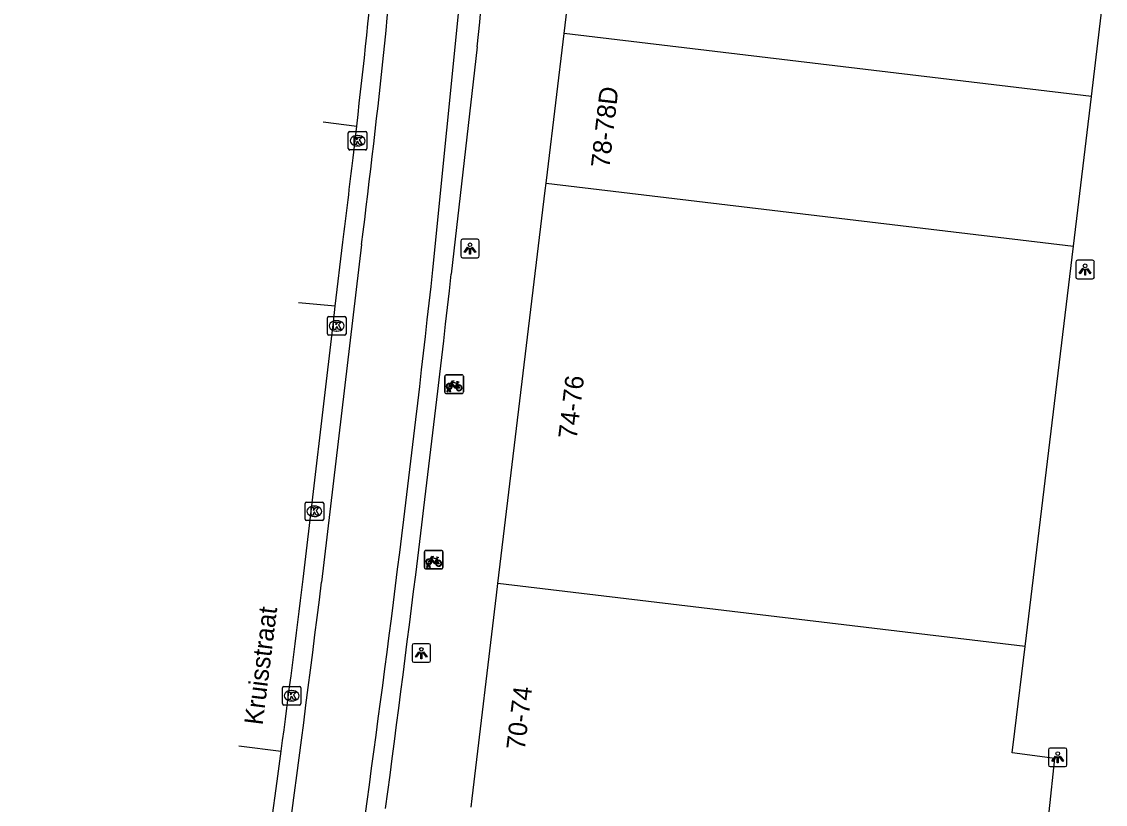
# Model space of a CAD drawing. Extents: x 160861 to 161308, y 384024 to 384878.
# Drawn here: x 161109.6 to 161167.9, y 384170.6 to 384212.8 of the extents above; entities that cross this region are included whole.
import ezdxf

# ---------------------------------------------------------------- set-up
doc = ezdxf.new("R2010")
doc.units = 0
for name, color, linetype in [('IMGEO_Fietsenrek', 7, 'Continuous'), ('IMGEO_Fietspad_gesloten', 7, 'Continuous'), ('IMGEO_Fietspad_open', 7, 'Continuous'), ('IMGEO_Kolk', 7, 'Continuous'), ('IMGEO_Lichtpunt', 7, 'Continuous'), ('IMGEO_Openbare_ruimte_label', 7, 'Continuous'), ('IMGEO_Pand', 7, 'Continuous'), ('IMGEO_Pand_nummerreeks', 7, 'Continuous'), ('IMGEO_Voetpad_open', 7, 'Continuous')]:
    doc.layers.add(name, color=color, linetype=linetype)

msp = doc.modelspace()

# ---------------------------------------------------------------- linework, layer by layer
at = {"layer": 'IMGEO_Fietsenrek'}
for p, q in [((161132.344, 384192.836), (161132.344, 384193.677)), ((161132.344, 384193.677), (161132.344, 384192.836)), ((161132.419, 384193.761), (161133.26, 384193.761)), ((161133.26, 384193.761), (161132.419, 384193.761)), ((161133.031, 384193.31), (161133.067, 384193.215)), ((161133.344, 384193.686), (161133.344, 384192.845)), ((161133.344, 384192.845), (161133.344, 384193.686)), ((161133.269, 384192.761), (161132.428, 384192.761)), ((161132.428, 384192.761), (161133.269, 384192.761)), ((161132.471, 384192.845), (161132.51, 384193.005)), ((161132.505, 384192.845), (161132.471, 384192.845)), ((161132.54, 384192.993), (161132.505, 384192.845)), ((161132.582, 384193.017), (161132.581, 384193.021)), ((161132.623, 384192.845), (161132.589, 384192.987)), ((161132.613, 384193.028), (161132.614, 384193.021)), ((161132.621, 384192.991), (161132.656, 384192.845)), ((161132.656, 384192.845), (161132.623, 384192.845)), ((161131.243, 384183.383), (161131.243, 384184.224)), ((161131.243, 384184.224), (161131.243, 384183.383)), ((161131.318, 384184.308), (161132.159, 384184.308)), ((161132.159, 384184.308), (161131.318, 384184.308)), ((161132.243, 384184.233), (161132.243, 384183.392)), ((161132.243, 384183.392), (161132.243, 384184.233)), ((161131.37, 384183.392), (161131.409, 384183.552)), ((161131.404, 384183.392), (161131.37, 384183.392)), ((161131.439, 384183.54), (161131.404, 384183.392)), ((161131.481, 384183.564), (161131.48, 384183.568)), ((161131.522, 384183.392), (161131.488, 384183.534)), ((161131.512, 384183.575), (161131.513, 384183.568)), ((161131.52, 384183.538), (161131.555, 384183.392)), ((161131.555, 384183.392), (161131.522, 384183.392)), ((161131.93, 384183.857), (161131.966, 384183.762)), ((161132.168, 384183.308), (161131.327, 384183.308)), ((161131.327, 384183.308), (161132.168, 384183.308))]:
    msp.add_line(p, q, dxfattribs=at)
for points in [[(161132.678, 384193.235), (161132.626, 384193.145), (161132.586, 384193.12), (161132.587, 384193.167), (161132.642, 384193.261)], [(161132.657, 384193.287), (161132.752, 384193.451), (161132.838, 384193.437), (161132.84, 384193.428), (161132.784, 384193.417), (161132.757, 384193.372), (161133.013, 384193.331)], [(161132.953, 384193.043), (161132.903, 384193.043), (161132.712, 384193.294), (161132.693, 384193.262)], [(161133, 384193.306), (161132.743, 384193.347), (161132.726, 384193.318), (161132.893, 384193.098), (161133, 384193.306)], [(161133.048, 384193.208), (161133.018, 384193.285), (161132.909, 384193.067), (161132.952, 384193.067)], [(161133.013, 384193.331), (161133.038, 384193.38), (161133.032, 384193.384), (161133.009, 384193.388), (161132.997, 384193.395), (161132.996, 384193.398), (161132.998, 384193.403), (161133.093, 384193.388), (161133.095, 384193.378), (161133.085, 384193.365), (161133.073, 384193.359), (161133.059, 384193.365), (161133.031, 384193.31)], [(161132.982, 384193.067), (161133.102, 384193.066), (161133.058, 384193.18)], [(161133.078, 384193.187), (161133.133, 384193.042), (161132.983, 384193.042)], [(161131.556, 384183.834), (161131.651, 384183.998), (161131.737, 384183.984), (161131.739, 384183.975), (161131.683, 384183.964), (161131.656, 384183.919), (161131.912, 384183.878)], [(161131.912, 384183.878), (161131.937, 384183.927), (161131.931, 384183.931), (161131.908, 384183.935), (161131.896, 384183.942), (161131.895, 384183.945), (161131.897, 384183.95), (161131.992, 384183.935), (161131.994, 384183.925), (161131.984, 384183.912), (161131.972, 384183.906), (161131.958, 384183.912), (161131.93, 384183.857)], [(161131.577, 384183.782), (161131.525, 384183.692), (161131.485, 384183.667), (161131.486, 384183.714), (161131.541, 384183.808)], [(161131.852, 384183.59), (161131.802, 384183.59), (161131.611, 384183.841), (161131.592, 384183.809)], [(161131.899, 384183.853), (161131.642, 384183.894), (161131.625, 384183.865), (161131.792, 384183.645), (161131.899, 384183.853)], [(161131.947, 384183.755), (161131.917, 384183.832), (161131.808, 384183.614), (161131.851, 384183.614)], [(161131.881, 384183.614), (161132.001, 384183.613), (161131.957, 384183.727)], [(161131.977, 384183.734), (161132.032, 384183.589), (161131.882, 384183.589)]]:
    msp.add_lwpolyline(points, dxfattribs=at)
for centre, radius, start, end in [((161132.422, 384193.683), 0.0779, 92.4484, 184.28452), ((161132.422, 384193.683), 0.0779, 92.4484, 184.28452), ((161132.584, 384193.146), 0.159, 62.67661, 242.13685), ((161132.584, 384193.146), 0.129, 63.31916, 238.90302), ((161132.584, 384193.146), 0.159, 283.5766, 46.60424), ((161133.266, 384193.683), 0.0779, 2.4484, 94.28452), ((161133.266, 384193.683), 0.0779, 2.4484, 94.28452), ((161132.422, 384192.839), 0.0779, 182.4484, 274.28452), ((161132.422, 384192.839), 0.0779, 182.4484, 274.28452), ((161132.564, 384193.017), 0.0499, 12.8025, 158.69338), ((161132.584, 384193.146), 0.159, 253.99666, 271.78671), ((161132.564, 384193.017), 0.0174, 12.8025, 163.45023), ((161132.584, 384193.146), 0.129, 253.41502, 269.02044), ((161132.584, 384193.146), 0.129, 283.60429, 43.43025), ((161133.111, 384193.062), 0.159, 113.3408, 178.32165), ((161133.111, 384193.062), 0.159, 187.0065, 105.77075), ((161133.111, 384193.062), 0.129, 113.92302, 177.95563), ((161133.111, 384193.062), 0.129, 188.67146, 104.58832), ((161133.266, 384192.839), 0.0779, 272.4484, 4.28452), ((161133.266, 384192.839), 0.0779, 272.4484, 4.28452), ((161131.321, 384184.23), 0.0779, 92.4484, 184.28452), ((161131.321, 384184.23), 0.0779, 92.4484, 184.28452), ((161132.165, 384184.23), 0.0779, 2.4484, 94.28452), ((161132.165, 384184.23), 0.0779, 2.4484, 94.28452), ((161131.321, 384183.386), 0.0779, 182.4484, 274.28452), ((161131.321, 384183.386), 0.0779, 182.4484, 274.28452), ((161131.483, 384183.693), 0.159, 62.67661, 242.13685), ((161131.483, 384183.693), 0.129, 63.31916, 238.90302), ((161131.463, 384183.564), 0.0499, 12.8025, 158.69338), ((161131.483, 384183.693), 0.159, 253.99666, 271.78671), ((161131.463, 384183.564), 0.0174, 12.8025, 163.45023), ((161131.483, 384183.693), 0.129, 253.41502, 269.02044), ((161131.483, 384183.693), 0.129, 283.60429, 43.43025), ((161131.483, 384183.693), 0.159, 283.5766, 46.60424), ((161132.01, 384183.609), 0.159, 113.3408, 178.32165), ((161132.01, 384183.609), 0.159, 187.0065, 105.77075), ((161132.01, 384183.609), 0.129, 113.92302, 177.95563), ((161132.01, 384183.609), 0.129, 188.67146, 104.58832), ((161132.165, 384183.386), 0.0779, 272.4484, 4.28452), ((161132.165, 384183.386), 0.0779, 272.4484, 4.28452)]:
    msp.add_arc(centre, radius, start, end, dxfattribs=at)
at = {"layer": 'IMGEO_Fietspad_gesloten'}
for points in [[(161131.702, 384199.413), (161133.98, 384222.181)], [(161127.86, 384200.786), (161125.711, 384182.594)], [(161110.393, 384047.415), (161109.564, 384047.564), (161116.482, 384091.339), (161122.797, 384133.458), (161124.195, 384142.785), (161126.322, 384157.442), (161128.16, 384170.784)]]:
    msp.add_lwpolyline(points, dxfattribs=at)
for centre, radius, start, end in [((160663.629, 384259.786), 467.965, 352.75703, 355.43249), ((160074.43, 384315.686), 1063.646, 352.170179, 353.724153), ((159944.784, 384329.021), 1189.97, 351.462123, 352.931795)]:
    msp.add_arc(centre, radius, start, end, dxfattribs=at)
at = {"layer": 'IMGEO_Fietspad_open'}
for points in [[(161134.085, 384211.441), (161132.694, 384199.196)], [(161127.404, 384205.457), (161127.603, 384207.169)], [(161126.449, 384197.46), (161126.853, 384200.913)], [(161124.726, 384182.762), (161126.351, 384196.627), (161126.449, 384197.46)], [(161123.022, 384169.656), (161123.322, 384171.881), (161123.535, 384173.486)]]:
    msp.add_lwpolyline(points, dxfattribs=at)
for centre, radius, start, end in [((160578.546, 384269.901), 558.606, 353.99286, 355.08939), ((160535.365, 384274.907), 596.099, 353.475028, 354.422369), ((160560.415, 384271.904), 570.87, 352.85643, 353.31584), ((159749.61, 384354.589), 1391.786, 352.395662, 353.589555), ((159909.373, 384334.094), 1224.738, 352.464732, 352.902246)]:
    msp.add_arc(centre, radius, start, end, dxfattribs=at)
at = {"layer": 'IMGEO_Kolk'}
for p, q in [((161127.148, 384205.951), (161127.148, 384206.803)), ((161127.223, 384206.877), (161128.075, 384206.877)), ((161127.636, 384206.657), (161127.661, 384206.657)), ((161128.149, 384206.803), (161128.149, 384205.951)), ((161127.659, 384206.097), (161127.634, 384206.097)), ((161128.075, 384205.877), (161127.223, 384205.877)), ((161126.024, 384195.977), (161126.024, 384196.829)), ((161126.099, 384196.903), (161126.951, 384196.903)), ((161127.025, 384196.829), (161127.025, 384195.977)), ((161126.512, 384196.683), (161126.537, 384196.683)), ((161126.951, 384195.903), (161126.099, 384195.903)), ((161126.535, 384196.123), (161126.51, 384196.123)), ((161124.823, 384185.988), (161124.823, 384186.84)), ((161124.898, 384186.914), (161125.75, 384186.914)), ((161125.824, 384186.84), (161125.824, 384185.988)), ((161125.311, 384186.694), (161125.336, 384186.694)), ((161125.75, 384185.914), (161124.898, 384185.914)), ((161125.334, 384186.134), (161125.309, 384186.134)), ((161123.597, 384176.054), (161123.597, 384176.906)), ((161123.672, 384176.98), (161124.524, 384176.98)), ((161124.598, 384176.906), (161124.598, 384176.054)), ((161124.085, 384176.76), (161124.11, 384176.76)), ((161124.524, 384175.98), (161123.672, 384175.98)), ((161124.108, 384176.2), (161124.083, 384176.2))]:
    msp.add_line(p, q, dxfattribs=at)
for points in [[(161127.148, 384205.951), (161127.148, 384206.803)], [(161127.223, 384206.877), (161128.075, 384206.877)], [(161128.149, 384206.803), (161128.149, 384205.951)], [(161127.469, 384206.577), (161127.592, 384206.577), (161127.592, 384206.426), (161127.722, 384206.577), (161127.886, 384206.577), (161127.74, 384206.426), (161127.893, 384206.177), (161127.741, 384206.177), (161127.656, 384206.341), (161127.592, 384206.274), (161127.592, 384206.177), (161127.469, 384206.177), (161127.469, 384206.577)], [(161128.075, 384205.877), (161127.223, 384205.877)], [(161126.024, 384195.977), (161126.024, 384196.829)], [(161126.099, 384196.903), (161126.951, 384196.903)], [(161127.025, 384196.829), (161127.025, 384195.977)], [(161126.345, 384196.603), (161126.468, 384196.603), (161126.468, 384196.452), (161126.598, 384196.603), (161126.762, 384196.603), (161126.616, 384196.452), (161126.769, 384196.203), (161126.617, 384196.203), (161126.532, 384196.367), (161126.468, 384196.3), (161126.468, 384196.203), (161126.345, 384196.203), (161126.345, 384196.603)], [(161126.951, 384195.903), (161126.099, 384195.903)], [(161124.823, 384185.988), (161124.823, 384186.84)], [(161124.898, 384186.914), (161125.75, 384186.914)], [(161125.824, 384186.84), (161125.824, 384185.988)], [(161125.144, 384186.614), (161125.267, 384186.614), (161125.267, 384186.463), (161125.397, 384186.614), (161125.561, 384186.614), (161125.415, 384186.463), (161125.568, 384186.214), (161125.416, 384186.214), (161125.331, 384186.378), (161125.267, 384186.311), (161125.267, 384186.214), (161125.144, 384186.214), (161125.144, 384186.614)], [(161125.75, 384185.914), (161124.898, 384185.914)], [(161123.597, 384176.054), (161123.597, 384176.906)], [(161123.672, 384176.98), (161124.524, 384176.98)], [(161124.598, 384176.906), (161124.598, 384176.054)], [(161123.918, 384176.68), (161124.041, 384176.68), (161124.041, 384176.529), (161124.171, 384176.68), (161124.335, 384176.68), (161124.189, 384176.529), (161124.342, 384176.28), (161124.19, 384176.28), (161124.105, 384176.444), (161124.041, 384176.377), (161124.041, 384176.28), (161123.918, 384176.28), (161123.918, 384176.68)], [(161124.524, 384175.98), (161123.672, 384175.98)]]:
    msp.add_lwpolyline(points, dxfattribs=at)
for centre, start, end in [((161127.225, 384206.801), 91.55205, 178.44795), ((161127.225, 384206.801), 91.55205, 178.44795), ((161128.073, 384206.801), 1.55205, 88.44795), ((161128.073, 384206.801), 1.55205, 88.44795), ((161127.225, 384205.953), 181.55205, 268.44795), ((161127.225, 384205.953), 181.55205, 268.44795), ((161128.073, 384205.953), 271.55205, 358.44795), ((161128.073, 384205.953), 271.55205, 358.44795), ((161126.101, 384196.827), 91.55205, 178.44795), ((161126.101, 384196.827), 91.55205, 178.44795), ((161126.949, 384196.827), 1.55205, 88.44795), ((161126.949, 384196.827), 1.55205, 88.44795), ((161126.101, 384195.979), 181.55205, 268.44795), ((161126.101, 384195.979), 181.55205, 268.44795), ((161126.949, 384195.979), 271.55205, 358.44795), ((161126.949, 384195.979), 271.55205, 358.44795), ((161124.9, 384186.838), 91.55205, 178.44795), ((161124.9, 384186.838), 91.55205, 178.44795), ((161125.748, 384186.838), 1.55205, 88.44795), ((161125.748, 384186.838), 1.55205, 88.44795), ((161124.9, 384185.99), 181.55205, 268.44795), ((161124.9, 384185.99), 181.55205, 268.44795), ((161125.748, 384185.99), 271.55205, 358.44795), ((161125.748, 384185.99), 271.55205, 358.44795), ((161123.674, 384176.904), 91.55205, 178.44795), ((161123.674, 384176.904), 91.55205, 178.44795), ((161124.522, 384176.904), 1.55205, 88.44795), ((161124.522, 384176.904), 1.55205, 88.44795), ((161123.674, 384176.056), 181.55205, 268.44795), ((161123.674, 384176.056), 181.55205, 268.44795), ((161124.522, 384176.056), 271.55205, 358.44795), ((161124.522, 384176.056), 271.55205, 358.44795)]:
    msp.add_arc(centre, 0.0765, start, end, dxfattribs=at)
for centre, major_axis, ratio, start_param, end_param in [((161127.635, 384206.377), (-0.387, 0.002), 0.722429, 4.712389, 7.853982), ((161127.66, 384206.377), (-0.39, 0.002), 0.717154, 1.570796, 4.712389), ((161126.511, 384196.403), (-0.387, 0.002), 0.722429, 4.712389, 7.853982), ((161126.536, 384196.403), (-0.39, 0.002), 0.717154, 1.570796, 4.712389), ((161125.31, 384186.414), (-0.387, 0.002), 0.722429, 4.712389, 7.853982), ((161125.335, 384186.414), (-0.39, 0.002), 0.717154, 1.570796, 4.712389), ((161124.084, 384176.48), (-0.387, 0.002), 0.722429, 4.712389, 7.853982), ((161124.109, 384176.48), (-0.39, 0.002), 0.717154, 1.570796, 4.712389)]:
    msp.add_ellipse(centre, major_axis=major_axis, ratio=ratio, start_param=start_param, end_param=end_param, dxfattribs=at)
at = {"layer": 'IMGEO_Lichtpunt'}
for p, q in [((161133.2, 384200.974), (161133.2, 384200.167)), ((161133.2, 384200.974), (161133.2, 384200.167)), ((161134.102, 384201.069), (161133.294, 384201.069)), ((161134.102, 384201.069), (161133.294, 384201.069)), ((161134.196, 384200.167), (161134.196, 384200.974)), ((161134.196, 384200.167), (161134.196, 384200.974)), ((161133.294, 384200.073), (161134.102, 384200.073)), ((161133.294, 384200.073), (161134.102, 384200.073)), ((161166.315, 384199.839), (161166.315, 384199.032)), ((161166.315, 384199.839), (161166.315, 384199.032)), ((161167.217, 384199.934), (161166.409, 384199.934)), ((161167.217, 384199.934), (161166.409, 384199.934)), ((161167.311, 384199.032), (161167.311, 384199.839)), ((161167.311, 384199.032), (161167.311, 384199.839)), ((161166.409, 384198.938), (161167.217, 384198.938)), ((161166.409, 384198.938), (161167.217, 384198.938)), ((161131.482, 384179.277), (161130.674, 384179.277)), ((161131.482, 384179.277), (161130.674, 384179.277)), ((161130.58, 384179.182), (161130.58, 384178.375)), ((161130.58, 384179.182), (161130.58, 384178.375)), ((161131.576, 384178.375), (161131.576, 384179.182)), ((161131.576, 384178.375), (161131.576, 384179.182)), ((161130.674, 384178.281), (161131.482, 384178.281)), ((161130.674, 384178.281), (161131.482, 384178.281)), ((161164.84, 384173.566), (161164.84, 384172.759)), ((161164.84, 384173.566), (161164.84, 384172.759)), ((161165.742, 384173.661), (161164.934, 384173.661)), ((161165.742, 384173.661), (161164.934, 384173.661)), ((161165.836, 384172.759), (161165.836, 384173.566)), ((161165.836, 384172.759), (161165.836, 384173.566)), ((161164.934, 384172.665), (161165.742, 384172.665)), ((161164.934, 384172.665), (161165.742, 384172.665))]:
    msp.add_line(p, q, dxfattribs=at)
for points in [[(161133.574, 384200.638), (161133.613, 384200.61), (161133.425, 384200.348), (161133.387, 384200.375), (161133.574, 384200.638)], [(161133.676, 384200.59), (161133.723, 384200.59), (161133.723, 384200.268), (161133.676, 384200.268), (161133.676, 384200.59)], [(161133.786, 384200.61), (161133.824, 384200.637), (161134.011, 384200.375), (161133.972, 384200.347), (161133.786, 384200.61)], [(161166.689, 384199.503), (161166.728, 384199.475), (161166.54, 384199.213), (161166.502, 384199.24), (161166.689, 384199.503)], [(161166.791, 384199.455), (161166.838, 384199.455), (161166.838, 384199.133), (161166.791, 384199.133), (161166.791, 384199.455)], [(161166.901, 384199.475), (161166.939, 384199.502), (161167.126, 384199.24), (161167.087, 384199.212), (161166.901, 384199.475)], [(161130.954, 384178.846), (161130.993, 384178.818), (161130.805, 384178.556), (161130.767, 384178.583), (161130.954, 384178.846)], [(161131.056, 384178.798), (161131.103, 384178.798), (161131.103, 384178.476), (161131.056, 384178.476), (161131.056, 384178.798)], [(161131.166, 384178.818), (161131.204, 384178.845), (161131.391, 384178.583), (161131.352, 384178.555), (161131.166, 384178.818)], [(161165.214, 384173.23), (161165.253, 384173.202), (161165.065, 384172.94), (161165.027, 384172.967), (161165.214, 384173.23)], [(161165.316, 384173.182), (161165.363, 384173.182), (161165.363, 384172.86), (161165.316, 384172.86), (161165.316, 384173.182)], [(161165.426, 384173.202), (161165.464, 384173.229), (161165.651, 384172.967), (161165.612, 384172.939), (161165.426, 384173.202)]]:
    msp.add_lwpolyline(points, dxfattribs=at)
for centre in [(161133.699, 384200.772), (161166.814, 384199.637), (161131.079, 384178.98), (161165.339, 384173.364)]:
    msp.add_circle(centre, 0.0994, dxfattribs=at)
for centre, start, end in [((161133.294, 384200.974), 90, 180), ((161133.294, 384200.974), 90, 180), ((161134.102, 384200.974), 0, 90), ((161134.102, 384200.974), 0, 90), ((161133.294, 384200.167), 180, 270), ((161133.294, 384200.167), 180, 270), ((161134.102, 384200.167), 270, 0), ((161134.102, 384200.167), 270, 360), ((161166.409, 384199.839), 90, 180), ((161166.409, 384199.839), 90, 180), ((161167.217, 384199.839), 0, 90), ((161167.217, 384199.839), 0, 90), ((161166.409, 384199.032), 180, 270), ((161166.409, 384199.032), 180, 270), ((161167.217, 384199.032), 270, 0), ((161167.217, 384199.032), 270, 360), ((161130.674, 384179.182), 90, 180), ((161130.674, 384179.182), 90, 180), ((161131.482, 384179.182), 0, 90), ((161131.482, 384179.182), 0, 90), ((161130.674, 384178.375), 180, 270), ((161130.674, 384178.375), 180, 270), ((161131.482, 384178.375), 270, 0), ((161131.482, 384178.375), 270, 360), ((161164.934, 384173.566), 90, 180), ((161164.934, 384173.566), 90, 180), ((161165.742, 384173.566), 0, 90), ((161165.742, 384173.566), 0, 90), ((161164.934, 384172.759), 180, 270), ((161164.934, 384172.759), 180, 270), ((161165.742, 384172.759), 270, 0), ((161165.742, 384172.759), 270, 360)]:
    msp.add_arc(centre, 0.0946, start, end, dxfattribs=at)
at = {"layer": 'IMGEO_Pand'}
for points in [[(161138.763, 384212.161), (161139.413, 384217.573)], [(161167.153, 384208.752), (161167.903, 384214.977)], [(161137.796, 384204.099), (161137.866, 384204.68), (161138.763, 384212.161)], [(161167.153, 384208.752), (161138.763, 384212.161)], [(161166.182, 384200.691), (161167.153, 384208.752)], [(161135.206, 384182.519), (161137.747, 384203.691), (161137.796, 384204.099)], [(161137.796, 384204.099), (161166.182, 384200.691)], [(161163.584, 384179.139), (161166.182, 384200.691)], [(161133.76, 384170.475), (161133.817, 384170.951), (161135.131, 384181.891), (161135.206, 384182.519)], [(161163.584, 384179.139), (161135.206, 384182.519)], [(161164.271, 384164.475), (161165.191, 384173.102), (161162.893, 384173.404), (161163.034, 384174.574), (161163.584, 384179.139)]]:
    msp.add_lwpolyline(points, dxfattribs=at)
at = {"layer": 'IMGEO_Voetpad_open'}
for points in [[(161125.798, 384207.402), (161127.603, 384207.169)], [(161126.449, 384197.46), (161124.476, 384197.637)], [(161121.249, 384173.789), (161123.535, 384173.486)]]:
    msp.add_lwpolyline(points, dxfattribs=at)

# ---------------------------------------------------------------- texts
at = {"layer": 'IMGEO_Openbare_ruimte_label'}
msp.add_text('Kruisstraat', height=1, rotation=82.87498, dxfattribs=at).set_placement((161122.531, 384174.865))
at = {"layer": 'IMGEO_Pand_nummerreeks'}
for s, rotation, p in [('78-78D', 83.47492, (161141.199, 384204.874)), ('74-76', 83.15618, (161139.44, 384190.273)), ('70-74', 83.15336, (161136.643, 384173.52))]:
    msp.add_text(s, height=1, rotation=rotation, dxfattribs=at).set_placement(p)

doc.saveas('drawing.dxf')
